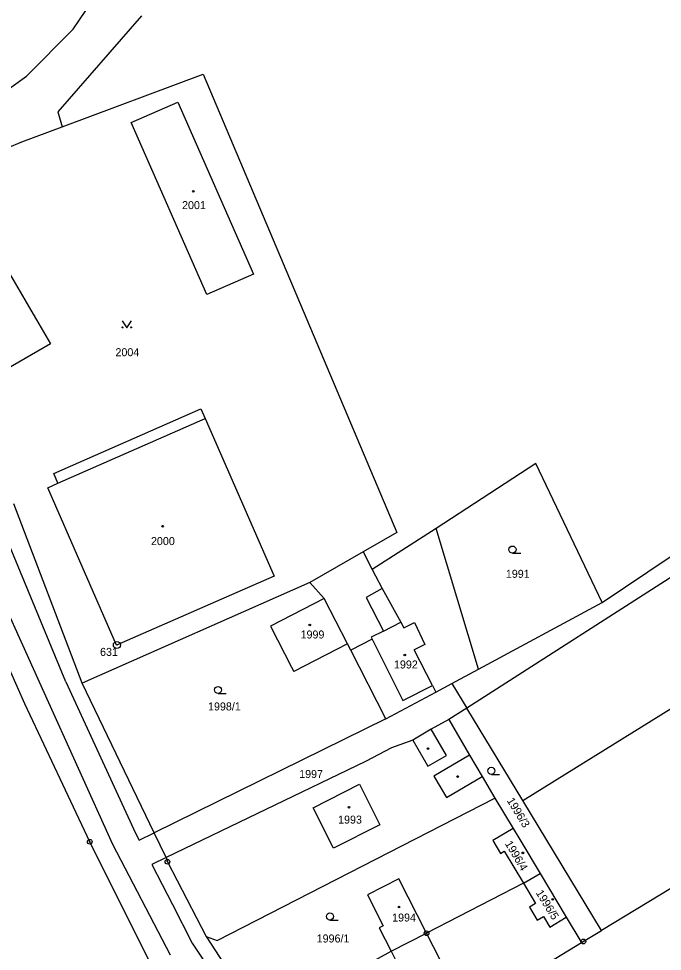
# Model space of a CAD drawing. Extents: x -736345 to -729997, y -1130177 to -1122501.
# Drawn here: x -732594.8 to -732458, y -1127962.5 to -1127764.4 of the extents above; entities that cross this region are included whole.
import ezdxf

# ---------------------------------------------------------------- set-up
doc = ezdxf.new("R2010")
doc.units = 0
for name, color, linetype in [('Vrstva 1', 7, 'Continuous'), ('Vrstva 17', 7, 'Continuous'), ('Vrstva 18', 7, 'Continuous'), ('Vrstva 19', 7, 'Continuous'), ('Vrstva 25', 7, 'Continuous'), ('Vrstva 4', 7, 'Continuous')]:
    doc.layers.add(name, color=color, linetype=linetype)

msp = doc.modelspace()

# ---------------------------------------------------------------- linework, layer by layer
at = {"layer": 'Vrstva 1'}
for points in [[(-732583.16, -1127766.66), (-732571.35, -1127749.15)], [(-732568.7, -1127763.8), (-732586.46, -1127784.24)], [(-732593.1, -1127776.63), (-732583.16, -1127766.66)], [(-732607.19, -1127786.66), (-732593.1, -1127776.63)], [(-732585.54, -1127787.37), (-732555.55, -1127776.22)], [(-732555.55, -1127776.22), (-732514.42, -1127873.52)], [(-732570.84, -1127786.47), (-732560.97, -1127782.13)], [(-732560.97, -1127782.13), (-732544.88, -1127818.69)], [(-732586.46, -1127784.24), (-732585.54, -1127787.37)], [(-732554.78, -1127823.02), (-732570.84, -1127786.47)], [(-732594.08, -1127790.55), (-732585.54, -1127787.37)], [(-732609.37, -1127796.98), (-732594.08, -1127790.55)], [(-732609.37, -1127796.98), (-732588.01, -1127833.49)], [(-732544.88, -1127818.69), (-732554.78, -1127823.02)], [(-732588.01, -1127833.49), (-732606.92, -1127844.35)], [(-732470.84, -1127888.42), (-732407.62, -1127846.02)], [(-732587.33, -1127860.99), (-732556.1, -1127847.29)], [(-732556.1, -1127847.29), (-732555.14, -1127849.35)], [(-732555.14, -1127849.35), (-732540.48, -1127882.8)], [(-732404.49, -1127849.96), (-732499.56, -1127910.82)], [(-732484.9, -1127858.9), (-732506.11, -1127872.65)], [(-732470.84, -1127888.42), (-732484.9, -1127858.9)], [(-732586.42, -1127863.07), (-732587.33, -1127860.99)], [(-732588.58, -1127864.02), (-732586.42, -1127863.07)], [(-732573.96, -1127897.45), (-732588.58, -1127864.02)], [(-732581.25, -1127905.55), (-732595.79, -1127867.46)], [(-732514.42, -1127873.52), (-732521.61, -1127877.65)], [(-732506.11, -1127872.65), (-732519.64, -1127881.42)], [(-732497.05, -1127902.55), (-732506.11, -1127872.65)], [(-732521.61, -1127877.65), (-732532.89, -1127884.12)], [(-732521.61, -1127877.65), (-732519.64, -1127881.42)], [(-732474.24, -1127922.11), (-732404.57, -1127878.91)], [(-732519.64, -1127881.42), (-732517.56, -1127885.41)], [(-732540.48, -1127882.8), (-732573.96, -1127897.45)], [(-732532.89, -1127884.12), (-732581.25, -1127905.55)], [(-732532.89, -1127884.12), (-732529.86, -1127887.53)], [(-732517.56, -1127885.41), (-732513.55, -1127892.6)], [(-732529.86, -1127887.53), (-732541.3, -1127893.41)], [(-732497.05, -1127902.55), (-732470.84, -1127888.42)], [(-732541.3, -1127893.41), (-732536.78, -1127902.15)], [(-732517.23, -1127894.45), (-732513.55, -1127892.6)], [(-732517.23, -1127894.45), (-732519.89, -1127895.78)], [(-732524.9, -1127897.17), (-732536.32, -1127903.04)], [(-732524.22, -1127898.5), (-732524.9, -1127897.17)], [(-732519.69, -1127896.18), (-732524.22, -1127898.5)], [(-732519.89, -1127895.78), (-732519.69, -1127896.18)], [(-732368.16, -1127895.81), (-732470.96, -1127958.04)], [(-732516.78, -1127913.1), (-732524.22, -1127898.5)], [(-732593.44, -1127909.89), (-732596.73, -1127902.58)], [(-732536.78, -1127902.15), (-732536.32, -1127903.04)], [(-732502.73, -1127905.59), (-732497.05, -1127902.55)], [(-732565.96, -1127937.27), (-732581.25, -1127905.55)], [(-732506.12, -1127907.4), (-732502.73, -1127905.59)], [(-732502.73, -1127905.59), (-732499.56, -1127910.82)], [(-732516.78, -1127913.1), (-732506.12, -1127907.4)], [(-732579.67, -1127939.19), (-732593.44, -1127909.89)], [(-732499.56, -1127910.82), (-732503.35, -1127913.25)], [(-732487.68, -1127930.44), (-732499.56, -1127910.82)], [(-732516.78, -1127913.1), (-732565.96, -1127937.27)], [(-732503.35, -1127913.25), (-732507.13, -1127915.31)], [(-732503.35, -1127913.25), (-732498.96, -1127920.79)], [(-732507.13, -1127915.31), (-732511, -1127917.61)], [(-732515.53, -1127919.25), (-732521.09, -1127922.16)], [(-732511, -1127917.61), (-732515.53, -1127919.25)], [(-732498.96, -1127920.79), (-732496.32, -1127925.32)], [(-732521.09, -1127922.16), (-732563.47, -1127942.54)], [(-732487.68, -1127930.44), (-732474.24, -1127922.11)], [(-732496.32, -1127925.32), (-732493.64, -1127929.93)], [(-732552.6, -1127960.13), (-732493.64, -1127929.93)], [(-732493.64, -1127929.93), (-732489.73, -1127936.37)], [(-732470.96, -1127958.04), (-732487.68, -1127930.44)], [(-732563.47, -1127942.54), (-732565.96, -1127937.27)], [(-732489.73, -1127936.37), (-732494.02, -1127938.95)], [(-732489.73, -1127936.37), (-732488.09, -1127939.06)], [(-732566.36, -1127965.89), (-732579.67, -1127939.19)], [(-732494.02, -1127938.95), (-732492.4, -1127941.65)], [(-732488.09, -1127939.06), (-732484.01, -1127945.91)], [(-732492.4, -1127941.65), (-732491.61, -1127941.16)], [(-732491.61, -1127941.16), (-732487.52, -1127948.01)], [(-732563.47, -1127942.54), (-732563.18, -1127943.42)], [(-732563.18, -1127943.42), (-732554.92, -1127959.33)], [(-732514.01, -1127947.05), (-732520.69, -1127950.45)], [(-732508.1, -1127958.61), (-732514.01, -1127947.05)], [(-732487.52, -1127948.01), (-732484.01, -1127945.91)], [(-732484.01, -1127945.91), (-732478.44, -1127955.19)], [(-732487.52, -1127948.01), (-732508.1, -1127958.61)], [(-732487.52, -1127948.01), (-732484.96, -1127952.29)], [(-732520.69, -1127950.45), (-732517.35, -1127957.04)], [(-732484.96, -1127952.29), (-732486.26, -1127953.07)], [(-732486.26, -1127953.07), (-732484.59, -1127955.85)], [(-732484.59, -1127955.85), (-732483.29, -1127955.07)], [(-732483.29, -1127955.07), (-732481.95, -1127957.3)], [(-732517.35, -1127957.04), (-732518.18, -1127957.46)], [(-732481.95, -1127957.3), (-732478.44, -1127955.19)], [(-732478.44, -1127955.19), (-732475.36, -1127960.34)], [(-732518.18, -1127957.46), (-732515.65, -1127962.44)], [(-732515.65, -1127962.44), (-732508.1, -1127958.61)], [(-732502.19, -1127970.18), (-732508.1, -1127958.61)], [(-732474.81, -1127960.37), (-732470.96, -1127958.04)], [(-732554.92, -1127959.33), (-732552.6, -1127960.13)], [(-732554.92, -1127959.33), (-732545.42, -1127973.87)], [(-732528.08, -1127992.85), (-732475.2, -1127960.61)], [(-732475.36, -1127960.34), (-732475.2, -1127960.61)], [(-732475.2, -1127960.61), (-732474.81, -1127960.37)], [(-732541.41, -1127976.66), (-732515.65, -1127962.44)], [(-732515.65, -1127962.44), (-732513.09, -1127967.5)]]:
    msp.add_lwpolyline(points, dxfattribs=at)
at = {"layer": 'Vrstva 25'}
for points in [[(-732572.8, -1127828.59), (-732571.8, -1127830.09), (-732570.8, -1127828.59)], [(-732489.86, -1127877.9), (-732488.11, -1127877.9)], [(-732552.41, -1127907.71), (-732550.66, -1127907.71)], [(-732494.35, -1127924.89), (-732492.6, -1127924.89)], [(-732528.64, -1127955.81), (-732526.89, -1127955.81)]]:
    msp.add_lwpolyline(points, dxfattribs=at)
for centre, radius in [((-732557.67, -1127801.08), 0.175), ((-732572.7, -1127829.99), 0.1), ((-732570.9, -1127829.99), 0.1), ((-732564.18, -1127872.19), 0.175), ((-732489.86, -1127877.15), 0.75), ((-732532.92, -1127893.16), 0.175), ((-732573.9, -1127897.41), 0.75), ((-732573.9, -1127897.41), 0.032), ((-732512.74, -1127899.54), 0.175), ((-732552.41, -1127906.96), 0.75), ((-732507.82, -1127919.4), 0.175), ((-732494.35, -1127924.14), 0.75), ((-732501.51, -1127925.35), 0.175), ((-732524.58, -1127931.85), 0.175), ((-732579.67, -1127939.19), 0.5), ((-732579.67, -1127939.19), 0.032), ((-732563.18, -1127943.42), 0.5), ((-732487.65, -1127941.56), 0.175), ((-732563.18, -1127943.42), 0.032), ((-732513.98, -1127953.05), 0.175), ((-732481.32, -1127951.42), 0.175), ((-732528.64, -1127955.06), 0.75), ((-732508.1, -1127958.61), 0.5), ((-732508.1, -1127958.61), 0.032), ((-732474.81, -1127960.37), 0.5), ((-732474.81, -1127960.37), 0.032)]:
    msp.add_circle(centre, radius, dxfattribs=at)
at = {"layer": 'Vrstva 4'}
for points in [[(-732589.39, -1127907.51), (-732615.32, -1127850.02)], [(-732586.42, -1127863.07), (-732555.14, -1127849.35)], [(-732584.72, -1127905.23), (-732597.95, -1127873.39)], [(-732517.56, -1127885.41), (-732520.97, -1127887.32)], [(-732524.9, -1127897.17), (-732529.86, -1127887.53)], [(-732520.97, -1127887.32), (-732517.23, -1127894.45)], [(-732513.55, -1127892.6), (-732512.95, -1127893.79)], [(-732512.95, -1127893.79), (-732510.67, -1127892.65)], [(-732510.67, -1127892.65), (-732508.51, -1127897.29)], [(-732519.69, -1127896.18), (-732513.17, -1127909.21)], [(-732508.51, -1127897.29), (-732510.76, -1127898.46)], [(-732506.82, -1127906), (-732510.76, -1127898.46)], [(-732584.72, -1127905.23), (-732569.92, -1127937.34)], [(-732574.79, -1127939.8), (-732589.39, -1127907.51)], [(-732513.17, -1127909.21), (-732506.82, -1127906)], [(-732506.82, -1127906), (-732506.12, -1127907.4)], [(-732503.91, -1127920.88), (-732507.13, -1127915.31)], [(-732511, -1127917.61), (-732507.83, -1127923.15)], [(-732507.83, -1127923.15), (-732503.91, -1127920.88)], [(-732498.96, -1127920.79), (-732506.55, -1127925.29)], [(-732506.55, -1127925.29), (-732503.91, -1127929.8)], [(-732503.91, -1127929.8), (-732496.32, -1127925.32)], [(-732532.19, -1127931.98), (-732522.39, -1127926.99)], [(-732522.39, -1127926.99), (-732518.07, -1127935.57)], [(-732527.87, -1127940.56), (-732532.19, -1127931.98)], [(-732569.15, -1127938.84), (-732565.96, -1127937.27)], [(-732518.07, -1127935.57), (-732527.87, -1127940.56)], [(-732569.92, -1127937.34), (-732569.15, -1127938.84)], [(-732562.52, -1127963.29), (-732574.79, -1127939.8)], [(-732563.47, -1127942.54), (-732566.5, -1127943.99)], [(-732566.5, -1127943.99), (-732562.06, -1127952.52)], [(-732562.06, -1127952.52), (-732557.91, -1127960.72)], [(-732557.91, -1127960.72), (-732547.83, -1127975.7)]]:
    msp.add_lwpolyline(points, dxfattribs=at)

# ---------------------------------------------------------------- texts
at = {"layer": 'Vrstva 17'}
msp.add_text('631', height=1.7, dxfattribs=at).set_placement((-732577.48, -1127899.73))
at = {"layer": 'Vrstva 18'}
for s, p in [('2004', (-732574.21, -1127836.1)), ('1991', (-732491.27, -1127883.15)), ('1998/1', (-732554.54, -1127911.31)), ('1997', (-732535.18, -1127925.66)), ('1996/1', (-732531.46, -1127960.58))]:
    msp.add_text(s, height=1.7, dxfattribs=at).set_placement(p)
msp.add_text('1996/3', height=1.7, rotation=301.3024, dxfattribs=at).set_placement((-732491.126, -1127930.446))
at = {"layer": 'Vrstva 19'}
for s, p in [('2001', (-732560.06, -1127804.87)), ('2000', (-732566.66, -1127876.2)), ('1999', (-732534.88, -1127896.03)), ('1992', (-732515.04, -1127902.4)), ('1993', (-732526.91, -1127935.34)), ('1994', (-732515.43, -1127956.13))]:
    msp.add_text(s, height=1.7, dxfattribs=at).set_placement(p)
for s, rotation, p in [('1996/4', 300.90239, (-732491.536, -1127939.588)), ('1996/5', 301.6024, (-732484.975, -1127950.035))]:
    msp.add_text(s, height=1.7, rotation=rotation, dxfattribs=at).set_placement(p)

doc.saveas('drawing.dxf')
